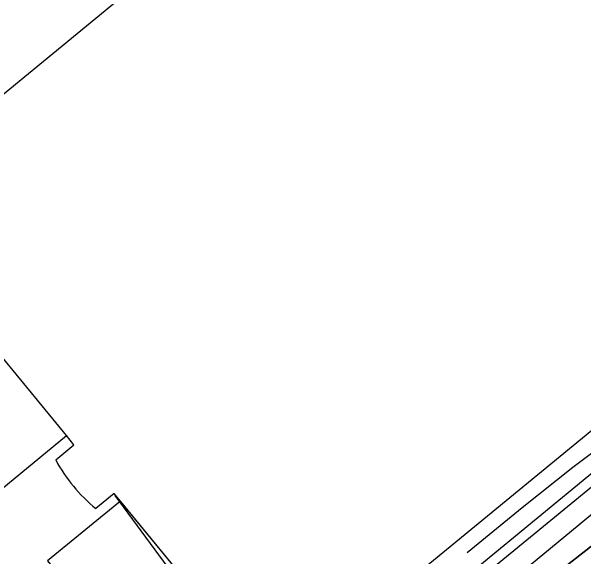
# Model space of a CAD drawing. Extents: x 156141 to 158132, y 385651 to 388399.
# Drawn here: x 157338.6 to 157475.3, y 386348.1 to 386478.5 of the extents above; entities that cross this region are included whole.
import ezdxf

# ---------------------------------------------------------------- set-up
doc = ezdxf.new("R2010")
doc.units = 0
for name, color, linetype in [('IMGEO_Groenvoorziening', 7, 'Continuous'), ('IMGEO_Hek', 7, 'Continuous'), ('IMGEO_Pand', 7, 'Continuous'), ('IMGEO_Pand_overbouw', 7, 'Continuous'), ('IMGEO_Rijbaan_lokaal_gesloten', 7, 'Continuous'), ('IMGEO_Spoor', 7, 'Continuous')]:
    doc.layers.add(name, color=color, linetype=linetype)

msp = doc.modelspace()

# ---------------------------------------------------------------- linework, layer by layer
at = {"layer": 'IMGEO_Groenvoorziening'}
msp.add_lwpolyline([(157339.86, 386268.96), (157352.27, 386257.41), (157352.34, 386257.32), (157382.14, 386277.04), (157430.23, 386313.89), (157477.68, 386351.03), (157482.67, 386354.66), (157512.4, 386369.91), (157530.59, 386380.43), (157575.72, 386402.15), (157598.97, 386411.86), (157604.04, 386414.03)], dxfattribs=at)
at = {"layer": 'IMGEO_Hek'}
msp.add_lwpolyline([(157530.59, 386380.43), (157512.4, 386369.91), (157482.67, 386354.66), (157477.68, 386351.03), (157430.23, 386313.89), (157382.14, 386277.04), (157352.34, 386257.32), (157352.27, 386257.41)], dxfattribs=at)
at = {"layer": 'IMGEO_Pand'}
for points in [[(157351.69, 386377.03), (157324.29, 386410.39), (157320.38, 386407.15), (157320.05, 386407.56), (157295.33, 386387.23), (157291.47, 386384.05), (157262.78, 386418.97), (157296.7, 386446.84), (157305.06, 386436.63), (157313.51, 386443.51), (157312.48, 386444.77), (157315.55, 386447.27), (157318.4, 386443.78), (157378.38, 386493.09)], [(157500, 386396.9), (157437.19, 386345.33), (157422.11, 386332.99), (157422.91, 386331.96), (157403.81, 386316.23), (157406.29, 386313.5), (157402.18, 386309.76), (157399.01, 386314.08), (157401.71, 386316.22), (157364.61, 386361.35)], [(157349.15, 386371.23), (157353.51, 386374.81), (157351.69, 386377.03)], [(157364.61, 386361.35), (157363.41, 386362.82), (157363.14, 386363.15), (157358.74, 386359.58)]]:
    msp.add_lwpolyline(points, dxfattribs=at)
msp.add_arc((157384.2, 386390.31), 39.91, 208.5615, 230.3513, dxfattribs=at)
at = {"layer": 'IMGEO_Pand_overbouw'}
msp.add_lwpolyline([(157399.01, 386314.08), (157401.71, 386316.22), (157363.41, 386362.82), (157363.24, 386362.68)], close=True, dxfattribs=at)
at = {"layer": 'IMGEO_Rijbaan_lokaal_gesloten'}
for points in [[(157484.61, 386573.36), (157464.34, 386578.73), (157464.49, 386579.57), (157461.06, 386579.66), (157459.61, 386581.36), (157454.46, 386577.13), (157449.39, 386583.19), (157445.55, 386580.08), (157443.25, 386582.83), (157439.98, 386580.13), (157442.52, 386577.05), (157406.91, 386547.83), (157411.05, 386542.77), (157300.91, 386452.3), (157299.46, 386454.04), (157295.71, 386451.03), (157297.18, 386449.23), (157281.8, 386436.65), (157261.17, 386419.76), (157291.56, 386382.8), (157295.84, 386386.36), (157307.29, 386395.73), (157334.39, 386362.79), (157351.69, 386377.03)], [(157364.61, 386361.35), (157347.21, 386347.1), (157383.83, 386302.6), (157408.3, 386308.29), (157477.18, 386364.8), (157481.02, 386368.05), (157481.78, 386368.65), (157482.85, 386369.44), (157484.01, 386370.2), (157484.86, 386370.74), (157571.52, 386424.55), (157566.06, 386433.33), (157565.4, 386434.08)], [(157484.25, 386364), (157452.3, 386337.58), (157431.76, 386320.85), (157415.33, 386307.26), (157411.41, 386304.02), (157409.88, 386300.29), (157400.57, 386292.7), (157399.34, 386294.05), (157386.63, 386283.43), (157339.36, 386340.96), (157320.8, 386363.51), (157312.86, 386373.14), (157307.37, 386368.67), (157302.97, 386370.61), (157302.23, 386371.57), (157296.4, 386371.8)]]:
    msp.add_lwpolyline(points, dxfattribs=at)
at = {"layer": 'IMGEO_Spoor'}
for points in [[(157490.8, 386381.75), (157485.4, 386378.46), (157481.7, 386376.01), (157477.85, 386373.24), (157472.71, 386369.38), (157460.63, 386359.77), (157447.46, 386348.99)], [(157491.86, 386379.98), (157450.01, 386345.57)]]:
    msp.add_lwpolyline(points, dxfattribs=at)

doc.saveas('drawing.dxf')
